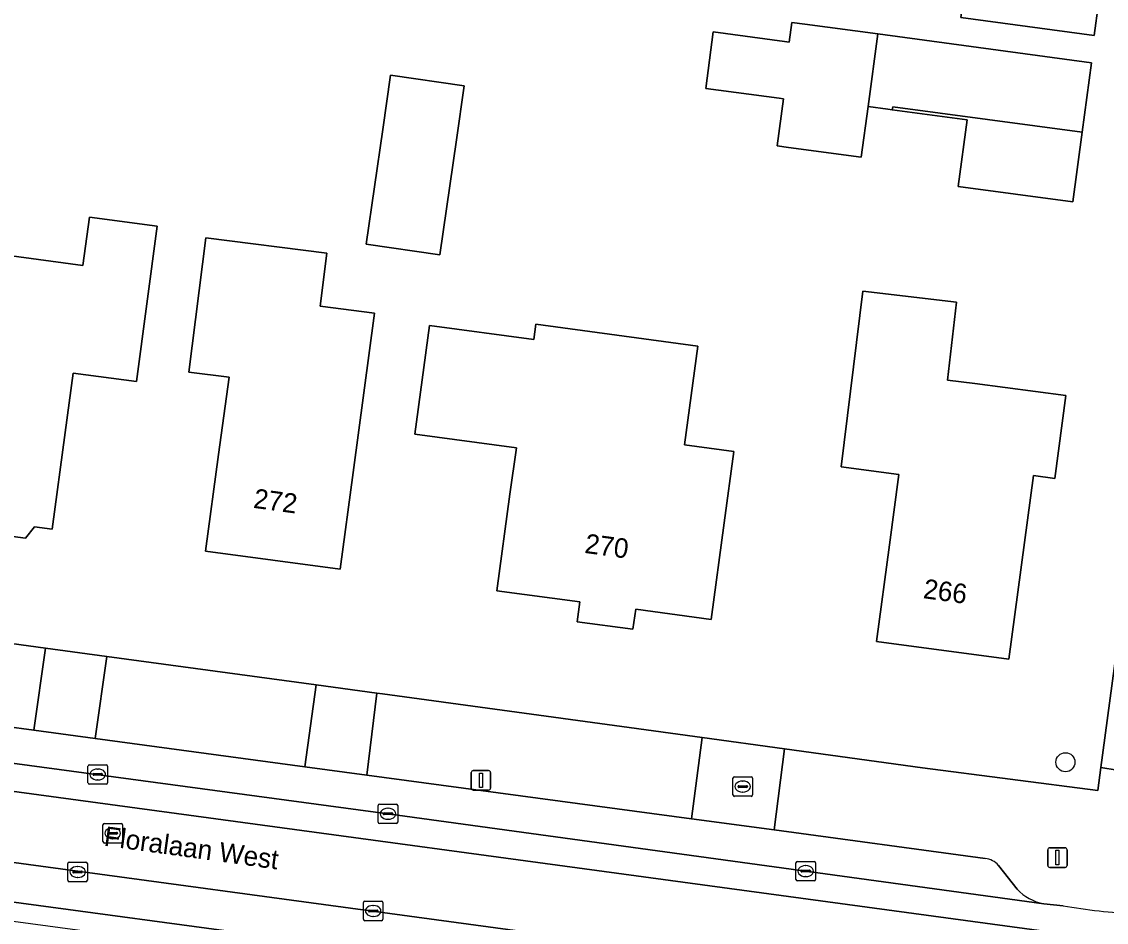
# Model space of a CAD drawing. Extents: x 161692 to 162379, y 380760 to 381678.
# Drawn here: x 162098.3 to 162153.9, y 380789.8 to 380835.9 of the extents above; entities that cross this region are included whole.
import ezdxf

# ---------------------------------------------------------------- set-up
doc = ezdxf.new("R2010")
doc.units = 0
for name, color, linetype in [('IMGEO_Boom', 7, 'Continuous'), ('IMGEO_Brandkraan', 7, 'Continuous'), ('IMGEO_Erf', 7, 'Continuous'), ('IMGEO_Kolk', 7, 'Continuous'), ('IMGEO_Lichtmast', 7, 'Continuous'), ('IMGEO_Openbare_ruimte_label', 7, 'Continuous'), ('IMGEO_Pand', 7, 'Continuous'), ('IMGEO_Pand_nummerreeks', 7, 'Continuous'), ('IMGEO_Parkeervlak_open', 7, 'Continuous'), ('IMGEO_Rijbaan_lokaal_gesloten', 7, 'Continuous'), ('IMGEO_Rioolput', 7, 'Continuous'), ('IMGEO_Voetpad_open', 7, 'Continuous')]:
    doc.layers.add(name, color=color, linetype=linetype)

msp = doc.modelspace()

# ---------------------------------------------------------------- linework, layer by layer
at = {"layer": 'IMGEO_Boom'}
msp.add_circle((162151.814, 380797.959), 0.489, dxfattribs=at)
at = {"layer": 'IMGEO_Brandkraan'}
for p, q in [((162134.77, 380796.286), (162134.77, 380797.138)), ((162134.845, 380797.212), (162135.697, 380797.212)), ((162135.258, 380796.992), (162135.283, 380796.992)), ((162135.771, 380797.138), (162135.771, 380796.286)), ((162135.697, 380796.212), (162134.845, 380796.212)), ((162135.029, 380796.706), (162135.029, 380796.718)), ((162135.467, 380796.669), (162135.069, 380796.669)), ((162135.072, 380796.755), (162135.47, 380796.755)), ((162135.281, 380796.432), (162135.256, 380796.432)), ((162135.513, 380796.718), (162135.513, 380796.706))]:
    msp.add_line(p, q, dxfattribs=at)
for points in [[(162134.77, 380796.286), (162134.77, 380797.138)], [(162134.845, 380797.212), (162135.697, 380797.212)], [(162135.771, 380797.138), (162135.771, 380796.286)], [(162135.697, 380796.212), (162134.845, 380796.212)]]:
    msp.add_lwpolyline(points, dxfattribs=at)
for centre, radius, start, end in [((162134.847, 380797.136), 0.0765, 91.552, 178.448), ((162134.847, 380797.136), 0.0765, 91.552, 178.448), ((162135.695, 380797.136), 0.0765, 1.552, 88.448), ((162135.695, 380797.136), 0.0765, 1.552, 88.448), ((162134.847, 380796.288), 0.0765, 181.552, 268.448), ((162134.847, 380796.288), 0.0765, 181.552, 268.448), ((162135.069, 380796.715), 0.0403, 85.8775, 175.7526), ((162135.066, 380796.705), 0.0366, 178.938, 274.7102), ((162135.47, 380796.712), 0.043, 264.8664, 352.4533), ((162135.474, 380796.717), 0.0386, 1.7309, 96.639), ((162135.695, 380796.288), 0.0765, 271.552, 358.448), ((162135.695, 380796.288), 0.0765, 271.552, 358.448)]:
    msp.add_arc(centre, radius, start, end, dxfattribs=at)
for centre, major_axis, ratio, start_param, end_param in [((162135.257, 380796.712), (-0.387, 0.002), 0.722429, 4.712389, 7.853982), ((162135.282, 380796.712), (-0.39, 0.002), 0.717154, 1.570796, 4.712389)]:
    msp.add_ellipse(centre, major_axis=major_axis, ratio=ratio, start_param=start_param, end_param=end_param, dxfattribs=at)
at = {"layer": 'IMGEO_Erf'}
msp.add_lwpolyline([(162046.246, 380811.077), (162050.129, 380810.548), (162060.42, 380809.144), (162063.768, 380808.687), (162071.87, 380807.583), (162082.618, 380806.118), (162085.823, 380805.681), (162099.527, 380803.812), (162102.667, 380803.384), (162113.409, 380801.92), (162116.51, 380801.497), (162116.796, 380801.458), (162129.079, 380799.795), (162133.183, 380799.23), (162137.41, 380798.647), (162144.486, 380797.672), (162153.473, 380796.508), (162153.632, 380797.692), (162155.381, 380810.759), (162157.414, 380826.104), (162158.567, 380834.74), (162160.671, 380850.541)], dxfattribs=at)
for points in [[(162146.892, 380839.413), (162153.727, 380838.493), (162153.284, 380835.197), (162146.448, 380836.116)], [(162133.761, 380835.383), (162137.419, 380834.891), (162137.658, 380834.859), (162137.794, 380835.871), (162138.46, 380835.781), (162142.198, 380835.278), (162153.156, 380833.804), (162152.677, 380830.24), (162152.197, 380826.675), (162146.312, 380827.467), (162146.77, 380830.874), (162142.94, 380831.389), (162142.707, 380831.421), (162141.695, 380831.557), (162141.346, 380828.964), (162137.611, 380829.466), (162137.034, 380829.544), (162137.358, 380831.955), (162137.144, 380831.984), (162133.372, 380832.491)], [(162116.819, 380830.386), (162117.219, 380833.168), (162120.994, 380832.626), (162120.594, 380829.844), (162119.749, 380823.967), (162115.974, 380824.509)], [(162095.225, 380822.239), (162095.492, 380824.214), (162101.449, 380823.417), (162101.78, 380825.895), (162105.25, 380825.431), (162104.184, 380817.462), (162100.94, 380817.896), (162100.531, 380814.852), (162099.864, 380809.896), (162098.955, 380810.018), (162098.509, 380809.441), (162096.545, 380809.705), (162096.258, 380810.404), (162093.676, 380810.752), (162092.656, 380810.889), (162092.581, 380810.329), (162089.464, 380810.749), (162089.535, 380811.281), (162086.407, 380811.702), (162087.074, 380816.658), (162087.394, 380818.928), (162085.185, 380819.223), (162085.758, 380823.505)], [(162107.739, 380824.83), (162113.95, 380824.05), (162113.607, 380821.321), (162116.392, 380820.971), (162115.294, 380812.808), (162114.627, 380807.852), (162107.737, 380808.779), (162108.404, 380813.735), (162108.937, 380817.694), (162106.873, 380817.944)], [(162141.421, 380822.102), (162146.238, 380821.532), (162145.765, 380817.54), (162147.173, 380817.373), (162151.836, 380816.746), (162151.265, 380812.504), (162150.175, 380812.651), (162148.908, 380803.232), (162142.126, 380804.144), (162142.793, 380809.1), (162143.277, 380812.697), (162140.313, 380813.096)], [(162132.977, 380819.275), (162132.293, 380814.229), (162134.816, 380813.887), (162134.324, 380810.231), (162133.658, 380805.275), (162129.783, 380805.797), (162129.645, 380804.776), (162126.786, 380805.16), (162126.922, 380806.171), (162122.669, 380806.743), (162123.336, 380811.699), (162123.681, 380814.073), (162118.458, 380814.776), (162119.208, 380820.346), (162124.565, 380819.625), (162124.67, 380820.401)]]:
    msp.add_lwpolyline(points, close=True, dxfattribs=at)
at = {"layer": 'IMGEO_Kolk'}
for p, q in [((162101.705, 380796.906), (162101.705, 380797.758)), ((162101.78, 380797.832), (162102.632, 380797.832)), ((162101.964, 380797.326), (162101.964, 380797.338)), ((162102.007, 380797.375), (162102.405, 380797.375)), ((162102.193, 380797.612), (162102.218, 380797.612)), ((162102.448, 380797.338), (162102.448, 380797.326)), ((162102.706, 380797.758), (162102.706, 380796.906)), ((162102.632, 380796.832), (162101.78, 380796.832)), ((162102.402, 380797.289), (162102.004, 380797.289)), ((162102.216, 380797.052), (162102.191, 380797.052)), ((162116.583, 380794.892), (162116.583, 380795.744)), ((162116.658, 380795.818), (162117.51, 380795.818)), ((162117.584, 380795.744), (162117.584, 380794.892)), ((162116.842, 380795.312), (162116.842, 380795.324)), ((162117.28, 380795.275), (162116.882, 380795.275)), ((162116.885, 380795.361), (162117.283, 380795.361)), ((162117.071, 380795.598), (162117.096, 380795.598)), ((162117.326, 380795.324), (162117.326, 380795.312)), ((162117.51, 380794.818), (162116.658, 380794.818)), ((162117.094, 380795.038), (162117.069, 380795.038)), ((162138.073, 380792.88), (162138.925, 380792.88)), ((162100.672, 380791.911), (162100.672, 380792.763)), ((162100.747, 380792.837), (162101.599, 380792.837)), ((162100.931, 380792.331), (162100.931, 380792.343)), ((162100.974, 380792.38), (162101.372, 380792.38)), ((162101.16, 380792.617), (162101.185, 380792.617)), ((162101.415, 380792.343), (162101.415, 380792.331)), ((162101.673, 380792.763), (162101.673, 380791.911)), ((162137.998, 380791.954), (162137.998, 380792.806)), ((162138.257, 380792.374), (162138.257, 380792.386)), ((162138.695, 380792.337), (162138.297, 380792.337)), ((162138.3, 380792.423), (162138.698, 380792.423)), ((162138.486, 380792.66), (162138.511, 380792.66)), ((162138.741, 380792.386), (162138.741, 380792.374)), ((162138.999, 380792.806), (162138.999, 380791.954)), ((162101.599, 380791.837), (162100.747, 380791.837)), ((162101.369, 380792.294), (162100.971, 380792.294)), ((162101.183, 380792.057), (162101.158, 380792.057)), ((162138.925, 380791.88), (162138.073, 380791.88)), ((162138.509, 380792.1), (162138.484, 380792.1)), ((162115.824, 380789.912), (162115.824, 380790.764)), ((162115.899, 380790.838), (162116.751, 380790.838)), ((162116.825, 380790.764), (162116.825, 380789.912)), ((162116.083, 380790.332), (162116.083, 380790.344)), ((162116.521, 380790.295), (162116.123, 380790.295)), ((162116.126, 380790.381), (162116.524, 380790.381)), ((162116.312, 380790.618), (162116.337, 380790.618)), ((162116.567, 380790.344), (162116.567, 380790.332)), ((162116.751, 380789.838), (162115.899, 380789.838)), ((162116.335, 380790.058), (162116.31, 380790.058))]:
    msp.add_line(p, q, dxfattribs=at)
for points in [[(162101.705, 380796.906), (162101.705, 380797.758)], [(162101.78, 380797.832), (162102.632, 380797.832)], [(162102.706, 380797.758), (162102.706, 380796.906)], [(162102.632, 380796.832), (162101.78, 380796.832)], [(162116.583, 380794.892), (162116.583, 380795.744)], [(162116.658, 380795.818), (162117.51, 380795.818)], [(162117.584, 380795.744), (162117.584, 380794.892)], [(162117.51, 380794.818), (162116.658, 380794.818)], [(162138.073, 380792.88), (162138.925, 380792.88)], [(162100.672, 380791.911), (162100.672, 380792.763)], [(162100.747, 380792.837), (162101.599, 380792.837)], [(162101.673, 380792.763), (162101.673, 380791.911)], [(162137.998, 380791.954), (162137.998, 380792.806)], [(162138.999, 380792.806), (162138.999, 380791.954)], [(162101.599, 380791.837), (162100.747, 380791.837)], [(162138.925, 380791.88), (162138.073, 380791.88)], [(162115.824, 380789.912), (162115.824, 380790.764)], [(162115.899, 380790.838), (162116.751, 380790.838)], [(162116.825, 380790.764), (162116.825, 380789.912)], [(162116.751, 380789.838), (162115.899, 380789.838)]]:
    msp.add_lwpolyline(points, dxfattribs=at)
for centre, radius, start, end in [((162101.782, 380797.756), 0.0765, 91.552, 178.448), ((162101.782, 380797.756), 0.0765, 91.552, 178.448), ((162102.004, 380797.335), 0.0403, 85.8775, 175.7526), ((162102.001, 380797.325), 0.0366, 178.938, 274.7102), ((162102.405, 380797.332), 0.043, 264.8664, 352.4533), ((162102.409, 380797.337), 0.0386, 1.7309, 96.639), ((162102.63, 380797.756), 0.0765, 1.552, 88.448), ((162102.63, 380797.756), 0.0765, 1.552, 88.448), ((162101.782, 380796.908), 0.0765, 181.552, 268.448), ((162101.782, 380796.908), 0.0765, 181.552, 268.448), ((162102.63, 380796.908), 0.0765, 271.552, 358.448), ((162102.63, 380796.908), 0.0765, 271.552, 358.448), ((162116.66, 380795.742), 0.0765, 91.552, 178.448), ((162116.66, 380795.742), 0.0765, 91.552, 178.448), ((162117.508, 380795.742), 0.0765, 1.552, 88.448), ((162117.508, 380795.742), 0.0765, 1.552, 88.448), ((162116.882, 380795.321), 0.0403, 85.8775, 175.7526), ((162116.879, 380795.311), 0.0366, 178.938, 274.7102), ((162117.283, 380795.318), 0.043, 264.8664, 352.4533), ((162117.287, 380795.323), 0.0386, 1.7309, 96.639), ((162116.66, 380794.894), 0.0765, 181.552, 268.448), ((162116.66, 380794.894), 0.0765, 181.552, 268.448), ((162117.508, 380794.894), 0.0765, 271.552, 358.448), ((162117.508, 380794.894), 0.0765, 271.552, 358.448), ((162138.075, 380792.804), 0.0765, 91.552, 178.448), ((162138.075, 380792.804), 0.0765, 91.552, 178.448), ((162138.923, 380792.804), 0.0765, 1.552, 88.448), ((162138.923, 380792.804), 0.0765, 1.552, 88.448), ((162100.749, 380792.761), 0.0765, 91.552, 178.448), ((162100.749, 380792.761), 0.0765, 91.552, 178.448), ((162100.971, 380792.34), 0.0403, 85.8775, 175.7526), ((162100.968, 380792.33), 0.0366, 178.938, 274.7102), ((162101.372, 380792.337), 0.043, 264.8664, 352.4533), ((162101.376, 380792.342), 0.0386, 1.7309, 96.639), ((162101.597, 380792.761), 0.0765, 1.552, 88.448), ((162101.597, 380792.761), 0.0765, 1.552, 88.448), ((162138.297, 380792.383), 0.0403, 85.8775, 175.7526), ((162138.294, 380792.373), 0.0366, 178.938, 274.7102), ((162138.698, 380792.38), 0.043, 264.8664, 352.4533), ((162138.702, 380792.385), 0.0386, 1.7309, 96.639), ((162100.749, 380791.913), 0.0765, 181.552, 268.448), ((162100.749, 380791.913), 0.0765, 181.552, 268.448), ((162101.597, 380791.913), 0.0765, 271.552, 358.448), ((162101.597, 380791.913), 0.0765, 271.552, 358.448), ((162138.075, 380791.956), 0.0765, 181.552, 268.448), ((162138.075, 380791.956), 0.0765, 181.552, 268.448), ((162138.923, 380791.956), 0.0765, 271.552, 358.448), ((162138.923, 380791.956), 0.0765, 271.552, 358.448), ((162115.901, 380790.762), 0.0765, 91.552, 178.448), ((162115.901, 380790.762), 0.0765, 91.552, 178.448), ((162116.749, 380790.762), 0.0765, 1.552, 88.448), ((162116.749, 380790.762), 0.0765, 1.552, 88.448), ((162116.123, 380790.341), 0.0403, 85.8775, 175.7526), ((162116.12, 380790.331), 0.0366, 178.938, 274.7102), ((162116.524, 380790.338), 0.043, 264.8664, 352.4533), ((162116.528, 380790.343), 0.0386, 1.7309, 96.639), ((162115.901, 380789.914), 0.0765, 181.552, 268.448), ((162115.901, 380789.914), 0.0765, 181.552, 268.448), ((162116.749, 380789.914), 0.0765, 271.552, 358.448), ((162116.749, 380789.914), 0.0765, 271.552, 358.448)]:
    msp.add_arc(centre, radius, start, end, dxfattribs=at)
for centre, major_axis, ratio, start_param, end_param in [((162102.192, 380797.332), (-0.387, 0.002), 0.722429, 4.712389, 7.853982), ((162102.217, 380797.332), (-0.39, 0.002), 0.717154, 1.570796, 4.712389), ((162117.07, 380795.318), (-0.387, 0.002), 0.722429, 4.712389, 7.853982), ((162117.095, 380795.318), (-0.39, 0.002), 0.717154, 1.570796, 4.712389), ((162101.159, 380792.337), (-0.387, 0.002), 0.722429, 4.712389, 7.853982), ((162101.184, 380792.337), (-0.39, 0.002), 0.717154, 1.570796, 4.712389), ((162138.485, 380792.38), (-0.387, 0.002), 0.722429, 4.712389, 7.853982), ((162138.51, 380792.38), (-0.39, 0.002), 0.717154, 1.570796, 4.712389), ((162116.311, 380790.338), (-0.387, 0.002), 0.722429, 4.712389, 7.853982), ((162116.336, 380790.338), (-0.39, 0.002), 0.717154, 1.570796, 4.712389)]:
    msp.add_ellipse(centre, major_axis=major_axis, ratio=ratio, start_param=start_param, end_param=end_param, dxfattribs=at)
at = {"layer": 'IMGEO_Lichtmast'}
for p, q in [((162121.352, 380796.632), (162121.352, 380797.432)), ((162121.352, 380797.432), (162121.352, 380796.632)), ((162121.452, 380797.532), (162122.242, 380797.532)), ((162122.242, 380797.532), (162121.452, 380797.532)), ((162122.342, 380797.432), (162122.342, 380796.632)), ((162122.342, 380796.632), (162122.342, 380797.432)), ((162122.242, 380796.532), (162121.452, 380796.532)), ((162121.452, 380796.532), (162122.242, 380796.532)), ((162150.91, 380792.672), (162150.91, 380793.472)), ((162150.91, 380793.472), (162150.91, 380792.672)), ((162151.01, 380793.572), (162151.8, 380793.572)), ((162151.8, 380793.572), (162151.01, 380793.572)), ((162151.9, 380793.472), (162151.9, 380792.672)), ((162151.9, 380792.672), (162151.9, 380793.472)), ((162151.8, 380792.572), (162151.01, 380792.572)), ((162151.01, 380792.572), (162151.8, 380792.572))]:
    msp.add_line(p, q, dxfattribs=at)
for points in [[(162121.772, 380797.407), (162121.922, 380797.407), (162121.922, 380796.657), (162121.772, 380796.657), (162121.772, 380797.407)], [(162151.33, 380793.447), (162151.48, 380793.447), (162151.48, 380792.697), (162151.33, 380792.697), (162151.33, 380793.447)]]:
    msp.add_lwpolyline(points, dxfattribs=at)
for centre, start, end in [((162121.452, 380797.432), 90, 180), ((162121.452, 380797.432), 90, 180), ((162122.242, 380797.432), 0, 90), ((162122.242, 380797.432), 360, 90), ((162121.452, 380796.632), 180, 270), ((162121.452, 380796.632), 180, 270), ((162122.242, 380796.632), 270, 0), ((162122.242, 380796.632), 270, 0), ((162151.01, 380793.472), 90, 180), ((162151.01, 380793.472), 90, 180), ((162151.8, 380793.472), 0, 90), ((162151.8, 380793.472), 360, 90), ((162151.01, 380792.672), 180, 270), ((162151.01, 380792.672), 180, 270), ((162151.8, 380792.672), 270, 0), ((162151.8, 380792.672), 270, 0)]:
    msp.add_arc(centre, 0.1, start, end, dxfattribs=at)
at = {"layer": 'IMGEO_Pand'}
for points in [[(162146.448, 380836.116), (162153.284, 380835.197), (162153.727, 380838.493), (162146.892, 380839.413)], [(162142.198, 380835.278), (162138.46, 380835.781), (162137.794, 380835.871), (162137.658, 380834.859), (162137.419, 380834.891), (162133.761, 380835.383), (162133.372, 380832.491), (162137.144, 380831.984), (162137.358, 380831.955), (162137.034, 380829.544), (162137.611, 380829.466), (162141.346, 380828.964), (162141.695, 380831.557)], [(162153.156, 380833.804), (162142.198, 380835.278), (162141.695, 380831.557), (162142.707, 380831.421), (162142.94, 380831.389), (162142.962, 380831.547), (162152.677, 380830.24)], [(162120.594, 380829.844), (162120.994, 380832.626), (162117.219, 380833.168), (162116.819, 380830.386), (162115.974, 380824.509), (162119.749, 380823.967)], [(162152.677, 380830.24), (162142.962, 380831.547), (162142.94, 380831.389), (162146.77, 380830.874), (162146.312, 380827.467), (162152.197, 380826.675)], [(162105.25, 380825.431), (162101.78, 380825.895), (162101.449, 380823.417), (162095.492, 380824.214), (162095.225, 380822.239), (162094.8, 380819.04), (162093.676, 380810.752), (162096.258, 380810.404), (162096.545, 380809.705), (162098.509, 380809.441), (162098.955, 380810.018), (162099.864, 380809.896), (162100.531, 380814.852), (162100.94, 380817.896), (162104.184, 380817.462)], [(162115.294, 380812.808), (162116.392, 380820.971), (162113.607, 380821.321), (162113.95, 380824.05), (162107.739, 380824.83), (162106.873, 380817.944), (162108.937, 380817.694), (162108.404, 380813.735), (162107.737, 380808.779), (162114.627, 380807.852)], [(162147.173, 380817.373), (162145.765, 380817.54), (162146.238, 380821.532), (162141.421, 380822.102), (162140.313, 380813.096), (162143.277, 380812.697), (162142.793, 380809.1), (162142.126, 380804.144), (162148.908, 380803.232), (162150.175, 380812.651), (162151.265, 380812.504), (162151.836, 380816.746)], [(162119.208, 380820.346), (162118.458, 380814.776), (162123.681, 380814.073), (162123.336, 380811.699), (162122.669, 380806.743), (162126.922, 380806.171), (162126.786, 380805.16), (162129.645, 380804.776), (162129.783, 380805.797), (162133.658, 380805.275), (162134.324, 380810.231), (162134.816, 380813.887), (162132.293, 380814.229), (162132.977, 380819.275), (162124.67, 380820.401), (162124.565, 380819.625)]]:
    msp.add_lwpolyline(points, close=True, dxfattribs=at)
at = {"layer": 'IMGEO_Parkeervlak_open'}
for points in [[(162147.7, 380793.031), (162136.88, 380794.488), (162132.637, 380795.06), (162116.007, 380797.299), (162112.818, 380797.729), (162102.079, 380799.175), (162098.93, 380799.599), (162085.216, 380801.446), (162082.039, 380801.873), (162071.313, 380803.318), (162063.234, 380804.406), (162053.891, 380805.664)], [(162050.672, 380804.267), (162117.084, 380795.318), (162150.704, 380790.709)], [(162148.554, 380785.952), (162067.893, 380796.878)], [(162149.337, 380791.452), (162148.387, 380792.674)], [(162091.803, 380791.609), (162116.647, 380788.256), (162119.278, 380787.901), (162145.223, 380784.398)]]:
    msp.add_lwpolyline(points, dxfattribs=at)
for centre, radius, start, end in [((162147.553, 380791.908), 1.133, 42.5553, 82.5273), ((162151.142, 380793.144), 2.474, 223.1463, 259.8033)]:
    msp.add_arc(centre, radius, start, end, dxfattribs=at)
at = {"layer": 'IMGEO_Rijbaan_lokaal_gesloten'}
for points in [[(161814.137, 380834.931), (162153.114, 380788.982), (162173.589, 380787.538), (162178.941, 380786.895), (162192.055, 380785.129), (162226.418, 380780.403), (162229.289, 380780.178), (162234.771, 380780.432)], [(162234.785, 380779.843), (162234.771, 380780.432), (162229.289, 380780.178), (162226.418, 380780.403), (162192.055, 380785.129), (162178.941, 380786.895), (162173.589, 380787.538), (162153.114, 380788.982), (161814.137, 380834.931)], [(162150.704, 380790.709), (162117.084, 380795.318), (162050.672, 380804.267)], [(162040.702, 380800.555), (162059.025, 380798.069), (162067.893, 380796.878), (162148.554, 380785.952), (162151.59, 380785.565), (162156.428, 380785.077), (162162.526, 380784.707), (162163.99, 380784.605), (162172.96, 380783.978)], [(162151.69, 380790.598), (162150.704, 380790.709)]]:
    msp.add_lwpolyline(points, dxfattribs=at)
msp.add_arc((162157.332, 380824.632), 34.499, 260.5875, 266.7797, dxfattribs=at)
at = {"layer": 'IMGEO_Rioolput'}
for p, q in [((162102.473, 380793.892), (162102.473, 380794.744)), ((162102.548, 380794.818), (162103.4, 380794.818)), ((162102.961, 380794.598), (162102.986, 380794.598)), ((162103.474, 380794.744), (162103.474, 380793.892)), ((162102.732, 380794.312), (162102.732, 380794.324)), ((162103.17, 380794.275), (162102.772, 380794.275)), ((162102.775, 380794.361), (162103.173, 380794.361)), ((162102.984, 380794.038), (162102.959, 380794.038)), ((162103.216, 380794.324), (162103.216, 380794.312)), ((162103.4, 380793.818), (162102.548, 380793.818))]:
    msp.add_line(p, q, dxfattribs=at)
for points in [[(162102.473, 380793.892), (162102.473, 380794.744)], [(162102.548, 380794.818), (162103.4, 380794.818)], [(162103.474, 380794.744), (162103.474, 380793.892)], [(162103.4, 380793.818), (162102.548, 380793.818)]]:
    msp.add_lwpolyline(points, dxfattribs=at)
for centre, radius, start, end in [((162102.55, 380794.742), 0.0765, 91.552, 178.448), ((162102.55, 380794.742), 0.0765, 91.552, 178.448), ((162103.398, 380794.742), 0.0765, 1.552, 88.448), ((162103.398, 380794.742), 0.0765, 1.552, 88.448), ((162102.772, 380794.321), 0.0403, 85.8775, 175.7526), ((162102.769, 380794.311), 0.0366, 178.938, 274.7102), ((162103.173, 380794.318), 0.043, 264.8664, 352.4533), ((162103.177, 380794.323), 0.0386, 1.7309, 96.639), ((162102.55, 380793.894), 0.0765, 181.552, 268.448), ((162102.55, 380793.894), 0.0765, 181.552, 268.448), ((162103.398, 380793.894), 0.0765, 271.552, 358.448), ((162103.398, 380793.894), 0.0765, 271.552, 358.448)]:
    msp.add_arc(centre, radius, start, end, dxfattribs=at)
for centre, major_axis, ratio, start_param, end_param in [((162102.96, 380794.318), (-0.387, 0.002), 0.722429, 4.712389, 7.853982), ((162102.985, 380794.318), (-0.39, 0.002), 0.717154, 1.570796, 4.712389)]:
    msp.add_ellipse(centre, major_axis=major_axis, ratio=ratio, start_param=start_param, end_param=end_param, dxfattribs=at)
at = {"layer": 'IMGEO_Voetpad_open'}
for points in [[(162165.731, 380837.514), (162160.709, 380838.167), (162161.372, 380843.226), (162166.411, 380842.55), (162166.559, 380843.741), (162161.536, 380844.357), (162163.985, 380862.722), (162162.074, 380861.396), (162160.671, 380850.541), (162158.567, 380834.74), (162157.414, 380826.104), (162155.381, 380810.759), (162153.632, 380797.692), (162155.305, 380797.409), (162156.978, 380810.115), (162158.849, 380824.039), (162163.821, 380823.369)], [(162098.93, 380799.599), (162099.527, 380803.812), (162085.823, 380805.681), (162085.216, 380801.446)], [(162102.079, 380799.175), (162102.667, 380803.384), (162099.527, 380803.812), (162098.93, 380799.599)], [(162113.409, 380801.92), (162102.667, 380803.384), (162102.079, 380799.175), (162112.818, 380797.729)], [(162116.007, 380797.299), (162116.51, 380801.497), (162113.409, 380801.92), (162112.818, 380797.729)], [(162132.637, 380795.06), (162133.183, 380799.23), (162129.079, 380799.795), (162116.796, 380801.458), (162116.51, 380801.497), (162116.007, 380797.299)], [(162136.88, 380794.488), (162137.41, 380798.647), (162133.183, 380799.23), (162132.637, 380795.06)]]:
    msp.add_lwpolyline(points, close=True, dxfattribs=at)
for points in [[(162166.17, 380794.752), (162165.968, 380794.779), (162166.095, 380795.737), (162160.607, 380796.577), (162160.296, 380796.631), (162156.416, 380797.255), (162155.305, 380797.409), (162153.632, 380797.692), (162153.473, 380796.508), (162144.486, 380797.672), (162137.41, 380798.647), (162136.88, 380794.488), (162147.7, 380793.031)], [(162058.922, 380796.188), (162068.32, 380794.75), (162068.148, 380793.843), (162087.299, 380791.241), (162087.346, 380791.882), (162088.211, 380792.43), (162090.259, 380792.137), (162090.712, 380791.588), (162090.631, 380790.789), (162116.515, 380787.303), (162116.647, 380788.256), (162091.803, 380791.609)], [(162148.387, 380792.674), (162149.337, 380791.452)], [(162150.704, 380790.709), (162151.69, 380790.598)]]:
    msp.add_lwpolyline(points, dxfattribs=at)
for centre, radius, start, end in [((162147.553, 380791.908), 1.133, 42.5553, 82.5273), ((162151.142, 380793.144), 2.474, 223.1463, 259.8033), ((162157.332, 380824.632), 34.499, 260.5875, 266.7797)]:
    msp.add_arc(centre, radius, start, end, dxfattribs=at)

# ---------------------------------------------------------------- texts
at = {"layer": 'IMGEO_Openbare_ruimte_label'}
msp.add_text('Floralaan West', height=1, rotation=352.1858, dxfattribs=at).set_placement((162102.487, 380793.687))
at = {"layer": 'IMGEO_Pand_nummerreeks'}
for s, rotation, p in [('272', 352.3373, (162110.149, 380810.998)), ('270', 352.3911, (162127.133, 380808.688)), ('266', 352.3412, (162144.486, 380806.37))]:
    msp.add_text(s, height=1, rotation=rotation, dxfattribs=at).set_placement(p)

doc.saveas('drawing.dxf')
